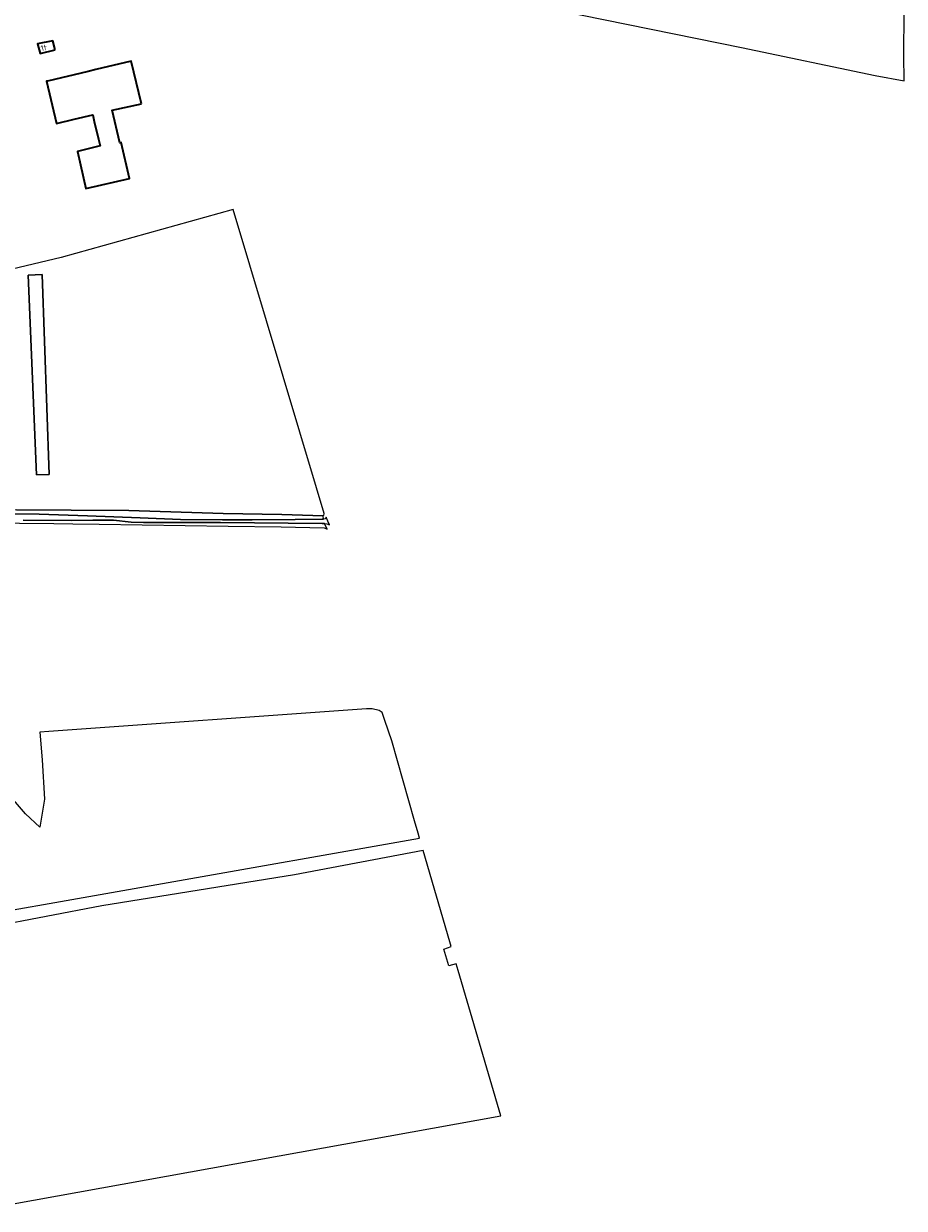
# Model space of a CAD drawing. Header units: metres. Extents: x 152610 to 160096, y 456114 to 462495.
# Tile 917 of 938: x 159223 to 159434, y 460157 to 460441. Entities that reach past the tile are written whole.
import ezdxf
from ezdxf.enums import TextEntityAlignment as Align

# ---------------------------------------------------------------- set-up
doc = ezdxf.new("R2010")
doc.units = ezdxf.units.M
doc.header["$LTSCALE"] = 0.5
for name, color, linetype, lineweight in [('B-PV-GR-BOUWLAND-GV', 251, 'CONTINUOUS', 13), ('B-PV-GR-GRAS-GV', 251, 'CONTINUOUS', 13), ('B-PV-GR-HOUTWAL-GV', 251, 'CONTINUOUS', 13), ('B-PV-OG-BEBOUWING-GV', 6, 'CONTINUOUS', 35), ('B-PV-OG-BEBOUWING-T18', 1, 'CONTINUOUS', 18), ('B-PV-OG-TERREIN_OEVER-GV', 251, 'CONTINUOUS', 18), ('B-PV-OG-WATER_SLOOT-GV', 251, 'CONTINUOUS', 18)]:
    doc.layers.add(name, color=color, linetype=linetype, lineweight=lineweight)
doc.styles.add('NLCS-ISO-M750-T18', font='NLCS-ISO.ttf', dxfattribs={"height": 1.35})

msp = doc.modelspace()

# ---------------------------------------------------------------- linework, layer by layer
at = {"layer": 'B-PV-GR-BOUWLAND-GV', "flags": 128}
msp.add_lwpolyline([(159212.663, 460270.177), (159207.172, 460266.639), (159201.193, 460263.832), (159193.628, 460263.71), (159195.001, 460224.13), (159318.241, 460245.81), (159317.887, 460247.051), (159317.045, 460250), (159311.57, 460269.19), (159309.88, 460274.035), (159309.302, 460275.971), (159308.58, 460276.411), (159306.861, 460276.808), (159305.504, 460276.862), (159229.395, 460271.382), (159227.28, 460271.23), (159227.809, 460264.612), (159228.339, 460255.219), (159227.28, 460248.472), (159223.841, 460251.647), (159220.004, 460256.145), (159215.903, 460263.024)], close=True, dxfattribs=at)
at = {"layer": 'B-PV-GR-GRAS-GV', "flags": 128}
for points in [[(159351.665, 460444.229), (159395.398, 460435.356), (159427.349, 460428.657), (159434.368, 460427.319), (159434.303, 460429.678), (159434.265, 460431.061), (159434.326, 460446.101)], [(159215.075, 460157.124), (159337.692, 460179.292), (159327.505, 460214.099), (159326.984, 460215.68), (159325.275, 460215.262), (159324.047, 460219.267), (159325.822, 460219.903), (159325.489, 460220.988), (159319.08, 460242.887), (159288.31, 460237.026), (159242.149, 460229.637), (159188.673, 460219.363)]]:
    msp.add_lwpolyline(points, dxfattribs=at)
for points in [[(159212.405, 460324.645), (159221.703, 460324.546), (159234.728, 460324.417), (159248.582, 460324.329), (159271.218, 460323.614), (159285.21, 460323.42), (159295.106, 460323.085), (159295.15, 460323.11), (159295.283, 460323.284), (159295.369, 460323.578), (159295.392, 460323.61), (159293.579, 460329.764), (159273.567, 460396.538), (159232.382, 460385.024), (159176.934, 460371.85), (159176.825, 460368.665), (159169.948, 460364.177), (159157.462, 460355.744), (159152.829, 460351.147), (159153.842, 460349.591), (159209.815, 460348.831), (159212.15, 460346.605), (159212.15, 460330.445)], [(159224.437, 460380.772), (159227.839, 460380.916), (159229.504, 460333.014), (159226.428, 460332.906)]]:
    msp.add_lwpolyline(points, close=True, dxfattribs=at)
at = {"layer": 'B-PV-GR-HOUTWAL-GV', "flags": 128}
msp.add_lwpolyline([(159224.437, 460380.772), (159226.428, 460332.906), (159229.504, 460333.014), (159227.839, 460380.916)], close=True, dxfattribs=at)
at = {"layer": 'B-PV-OG-BEBOUWING-GV', "flags": 128}
for points in [[(159230.905, 460434.746), (159230.363, 460436.952), (159226.674, 460436.194), (159227.337, 460433.872)], [(159251.612, 460421.852), (159249.165, 460432.036), (159240.67, 460430.024), (159238.847, 460429.592), (159229.061, 460427.274), (159228.836, 460427.221), (159231.236, 460417.126), (159235.508, 460418.137), (159239.944, 460419.187), (159240.31, 460417.629), (159241.305, 460413.386), (159241.692, 460411.739), (159236.271, 460410.4), (159236.994, 460407.225), (159238.288, 460401.544), (159248.719, 460403.961), (159246.76, 460412.59), (159246.444, 460412.5), (159244.57, 460420.277)]]:
    msp.add_lwpolyline(points, close=True, dxfattribs=at)
at = {"layer": 'B-PV-OG-TERREIN_OEVER-GV', "flags": 128}
for points in [[(159215.63, 460323.58), (159227.11, 460323.473), (159238.651, 460323.065), (159251.274, 460322.646), (159260.966, 460322.203), (159271.019, 460322.093), (159278.111, 460322.11), (159288.463, 460322.225), (159294.894, 460322.256), (159295.247, 460322.295), (159295.106, 460323.085), (159285.21, 460323.42), (159271.218, 460323.614), (159248.582, 460324.329), (159234.728, 460324.417), (159221.703, 460324.546)], [(159156.609, 460321.976), (159230.59, 460321.25), (159235.127, 460321.205), (159241.511, 460321.062), (159272.396, 460320.614), (159285.11, 460320.43), (159295.394, 460320.221), (159295.582, 460320.165), (159296.103, 460319.916), (159295.453, 460321.228), (159294.926, 460321.28), (159270.524, 460321.521), (159254.808, 460321.482), (159252.133, 460321.476), (159249.113, 460321.573), (159244.874, 460322.029), (159243.086, 460322.07), (159239.931, 460322.062), (159234.957, 460322.005), (159223.267, 460322.081)]]:
    msp.add_lwpolyline(points, dxfattribs=at)
at = {"layer": 'B-PV-OG-WATER_SLOOT-GV', "flags": 128}
msp.add_lwpolyline([(159223.267, 460322.081), (159234.957, 460322.005), (159239.931, 460322.062), (159243.086, 460322.07), (159244.874, 460322.029), (159249.113, 460321.573), (159252.133, 460321.476), (159254.808, 460321.482), (159270.524, 460321.521), (159294.926, 460321.28), (159295.453, 460321.228), (159295.979, 460321.177), (159296.625, 460320.923), (159296.268, 460321.795), (159295.869, 460322.769), (159295.795, 460322.544), (159295.6, 460322.333), (159295.247, 460322.295), (159294.894, 460322.256), (159288.463, 460322.225), (159278.111, 460322.11), (159271.019, 460322.093), (159260.966, 460322.203), (159251.274, 460322.646), (159238.651, 460323.065), (159227.11, 460323.473), (159215.63, 460323.58)], dxfattribs=at)

# ---------------------------------------------------------------- texts
at = {"layer": 'B-PV-OG-BEBOUWING-T18', "style": 'NLCS-ISO-M750-T18'}
msp.add_text('1t', height=1.35, rotation=13.8, dxfattribs=at).set_placement((159228.206, 460435.253), align=Align.MIDDLE)

doc.saveas('drawing.dxf')
